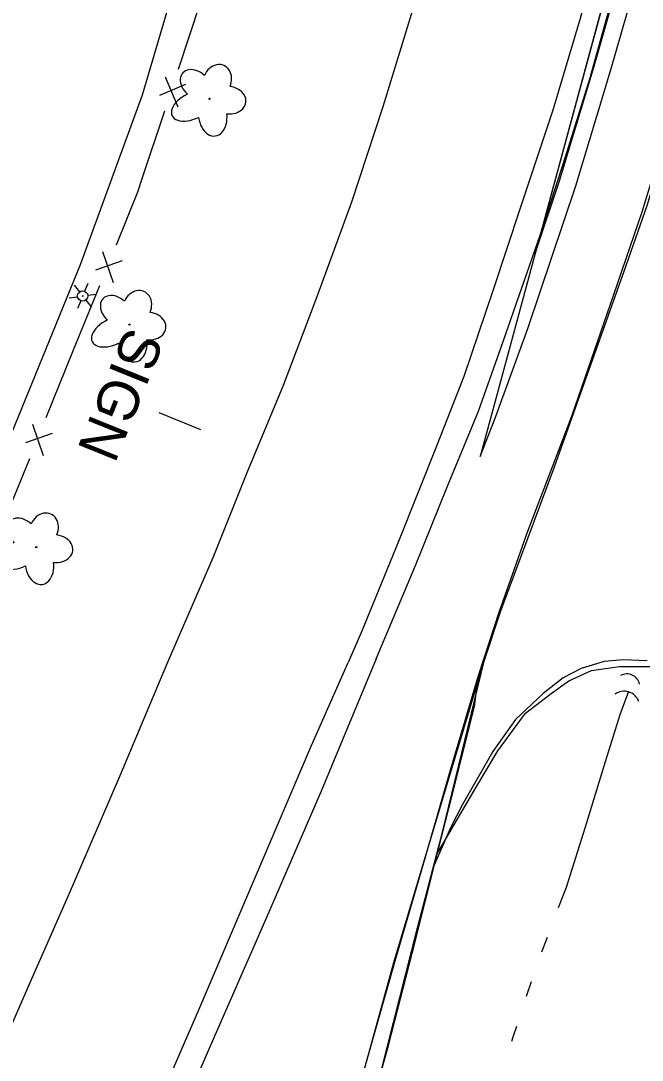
# Model space of a CAD drawing. Extents: x 588843 to 2552415, y 180129 to 269402.
# Drawn here: x 593439.1 to 593530.4, y 185896.7 to 186049.3 of the extents above; entities that cross this region are included whole.
import ezdxf

# ---------------------------------------------------------------- set-up
doc = ezdxf.new("R2010")
doc.units = 0
for name, color, linetype in [('Default', 7, 'Continuous'), ('E_DRN', 7, 'Continuous'), ('E_DWY', 7, 'Continuous'), ('E_FEN_P', 7, 'Continuous'), ('E_LAND_Vegetation', 7, 'Continuous'), ('E_LTG', 7, 'Continuous'), ('E_RDWY', 7, 'Continuous'), ('E_RDWY_C_and_G', 7, 'Continuous'), ('E_RDWY_Gravel', 7, 'Continuous'), ('E_SGN', 7, 'Continuous'), ('E_SGN_Text', 7, 'Continuous'), ('E_WTR_P', 7, 'Continuous')]:
    doc.layers.add(name, color=color, linetype=linetype)

# ---------------------------------------------------------------- blocks, each defined once
blk = doc.blocks.new('CULV2')
at = {"layer": 'E_DRN'}
blk.add_arc((19.7, 14.8), 24.6, 216.8699, 323.1301, dxfattribs=at)
blk = doc.blocks.new('SIGN')
at = {"layer": 'Default'}
blk.add_text('SIGN', height=12, dxfattribs=at).set_placement((-18.55, -6))
blk = doc.blocks.new('DTRE')
at = {"layer": 'Default'}
blk.add_circle((-0.18, 0), 0.183, dxfattribs=at)
for centre, major_axis, ratio in [((-1.87, 5.32), (1.36, -4.98), 0.782863), ((4.06, 2.74), (-5.27, -2.93), 0.691916), ((-5.87, 0.15), (4.93, -0.12), 0.832022), ((3.54, -3.71), (-5.01, 4.58), 0.560249), ((-2.49, -5.24), (1.8, 4.86), 0.716896)]:
    blk.add_ellipse(centre, major_axis=major_axis, ratio=ratio, start_param=1.570796, end_param=4.712389, dxfattribs=at)
blk = doc.blocks.new('LPOL')
at = {"layer": 'Default'}
for p, q in [((-0.75, 1.3), (-2, 3.46)), ((0.75, 1.3), (2, 3.46)), ((-4, 0), (-1.5, 0)), ((1.5, 0), (4, 0)), ((-2, -3.46), (-0.75, -1.3)), ((2, -3.46), (0.75, -1.3))]:
    blk.add_line(p, q, dxfattribs=at)
for radius in [1.5, 1.5, 1.5, 0.125]:
    blk.add_circle((0, 0), radius, dxfattribs=at)
blk = doc.blocks.new('CULV2_4')
at = {"layer": 'E_DRN'}
blk.add_arc((64.6, 48.4), 80.7, 216.8699, 323.1301, dxfattribs=at)

msp = doc.modelspace()

# ---------------------------------------------------------------- linework, layer by layer
at = {"layer": 'E_DWY'}
for points in [[(593422.26, 185952.34), (593434.65, 185981.09), (593447.89, 186013.5), (593456.97, 186038.4), (593465.97, 186068.8), (593471.95, 186091.79), (593477.61, 186116.08), (593482.16, 186140.28), (593485.09, 186160.99), (593487.03, 186179.67), (593488.46, 186197.05), (593489.49, 186217.32), (593489.86, 186241.29), (593489.93, 186244.63), (593490.42, 186245.94), (593491.41, 186246.66), (593492.53, 186247.06), (593494.68, 186247.33), (593497.02, 186247.11), (593504.49, 186245.06), (593510.18, 186242.66), (593511.98, 186241.33), (593513.62, 186240.04), (593514.79, 186237.91)], [(593531.09, 185955.31), (593527.62, 185955.49), (593524.78, 185955.24), (593521.41, 185954.22), (593518.74, 185952.83), (593515.8, 185950.54), (593511.77, 185946.7), (593508.42, 185942.02), (593503.99, 185934.26), (593502.21, 185930.8), (593499.75, 185925.22)], [(593500.29, 185927.09), (593505.98, 185936.79), (593509.15, 185942.13), (593513.24, 185947.65), (593516.99, 185950.55), (593519.61, 185952.39), (593522.93, 185953.92), (593527.03, 185954.47), (593532.67, 185954.47), (593537.25, 185953.63), (593542.38, 185952.3), (593544.53, 185951.27)]]:
    msp.add_lwpolyline(points, dxfattribs=at)
at = {"layer": 'E_FEN_P'}
for p, q in [((593463.3, 186039.91), (593459.49, 186038.29)), ((593460.34, 186041.07), (593462.2, 186036.62)), ((593451.14, 186015.4), (593452.71, 186010.84)), ((593454.02, 186014.06), (593450.11, 186012.69)), ((593440.85, 185990.04), (593442.42, 185985.48)), ((593443.72, 185988.69), (593439.82, 185987.32))]:
    msp.add_line(p, q, dxfattribs=at)
for points in [[(593465.52, 186052.06), (593462.23, 186042.13)], [(593460.2, 186035.99), (593456.91, 186026.07)], [(593456.91, 186026.07), (593456.27, 186024.13), (593453.11, 186016.34)], [(593450.67, 186010.35), (593446.74, 186000.66)], [(593446.74, 186000.66), (593442.81, 185990.98)], [(593440.38, 185984.99), (593436.44, 185975.3)]]:
    msp.add_lwpolyline(points, dxfattribs=at)
at = {"layer": 'E_RDWY'}
for points in [[(593486.2, 185883.3), (593489.18, 185893.96), (593493.89, 185911.07), (593499.24, 185928.93), (593507.1, 185955.12), (593509.61, 185962.65), (593517.48, 185983.79), (593527.72, 186012.54), (593531.1, 186022.16), (593535.59, 186036.96), (593539.47, 186051.68), (593541.2, 186062.67), (593545.15, 186089.33), (593548.03, 186107.77), (593551.11, 186127.76), (593554.74, 186154.6), (593556.82, 186170.65)], [(593460.64, 185955.04), (593467.37, 185970.47), (593472.37, 185982.97), (593477.68, 185995.79), (593482.62, 186008.82), (593487.75, 186022.71), (593492.35, 186036.69), (593496.3, 186049.62), (593500.01, 186061.89)], [(593491.32, 185955.6), (593497.06, 185969.3), (593501.79, 185980.97), (593506.3, 185991.99), (593509.96, 186002.19), (593515.39, 186017.82), (593519.12, 186029.28), (593522.69, 186040.75), (593525.65, 186051.45), (593526.79, 186055.65)], [(593522.56, 186054.59), (593521.25, 186049.62), (593517.22, 186036.16), (593512.49, 186021.93), (593508.45, 186009.64), (593504.16, 185997.05), (593500.25, 185987.06), (593494.6, 185972.85), (593489.15, 185959.57), (593487.18, 185955.06)], [(593506.3, 185953.15), (593509.39, 185962.62), (593513.59, 185974.38), (593520.05, 185991.23), (593526.18, 186009.1), (593530.36, 186021.24), (593534.44, 186034.67), (593538.07, 186046.79), (593539.46, 186052.49)], [(593426.69, 185881.38), (593434.16, 185893.64), (593440.51, 185908.11), (593446.3, 185921.2), (593453.72, 185938.48), (593460.64, 185955.04)], [(593491.32, 185955.6), (593483.2, 185936.21), (593475.03, 185917.29), (593467.27, 185899.56), (593457.19, 185876.3), (593446.96, 185852.66), (593445.45, 185849.57), (593442.79, 185846.03), (593441.53, 185846.44), (593442.11, 185851.19), (593450.4, 185869.87), (593465.24, 185904.11), (593481.63, 185942.45), (593487.18, 185955.06)], [(593486.07, 185882.94), (593490.12, 185897.35), (593494.11, 185911.31), (593497.9, 185924.36), (593502.15, 185939.12), (593506.3, 185953.15)]]:
    msp.add_lwpolyline(points, dxfattribs=at)
at = {"layer": 'E_RDWY_C_and_G'}
for points in [[(593528.35, 186065.69), (593527.87, 186063.92), (593508.9, 185993.97), (593506.55, 185985.32), (593508.77, 185990.93), (593513.58, 186004.11), (593520.59, 186025.03), (593525.7, 186041.92), (593529.75, 186056.08), (593531.89, 186064.93)], [(593527.69, 186063.27), (593514.63, 186015.11), (593518.21, 186025.79), (593523.3, 186042.62), (593527.33, 186056.71), (593528.85, 186063.02)]]:
    msp.add_lwpolyline(points, close=True, dxfattribs=at)
at = {"layer": 'E_RDWY_Gravel'}
for points in [[(593488.82, 185882.27), (593492.95, 185898.78), (593497.36, 185916.15), (593501.01, 185930), (593507.22, 185955.48)], [(593488.48, 185882.26), (593493.13, 185898.88), (593496.57, 185912.37), (593500.46, 185927.75), (593501.95, 185933.67), (593505.72, 185948.6), (593506.3, 185953.15)]]:
    msp.add_lwpolyline(points, dxfattribs=at)
at = {"layer": 'E_SGN'}
msp.add_lwpolyline([(593465.55, 185989.24), (593459.43, 185991.72)], dxfattribs=at)
at = {"layer": 'E_WTR_P'}
for points in [[(593528.34, 185950.83), (593527.05, 185947.41), (593524.91, 185940.5), (593521.98, 185930.9), (593519.17, 185922.06), (593518.03, 185919.05)], [(593516.39, 185914.74), (593515.57, 185912.58)], [(593514.06, 185908.23), (593513.33, 185906.04)], [(593511.88, 185901.66), (593511.36, 185900.1), (593511.18, 185899.47)]]:
    msp.add_lwpolyline(points, dxfattribs=at)

# ---------------------------------------------------------------- block references
at = {"layer": 'E_DRN'}
for name, p, xscale, yscale, rotation in [('CULV2', (593529.97, 185951.92), 0.07740257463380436, 0.07740257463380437, 155.57690095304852), ('CULV2_4', (593529.84, 185949.39), 0.027930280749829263, 0.027930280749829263, 163.57397236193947)]:
    msp.add_blockref(name, p, dxfattribs=dict(at, xscale=xscale, yscale=yscale, rotation=rotation))
at = {"layer": 'E_LAND_Vegetation', "xscale": 0.49999999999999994, "yscale": 0.5000000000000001, "rotation": -112.01766453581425}
for p in [(593466.79, 186037.75), (593455.05, 186004.59), (593441.37, 185971.92)]:
    msp.add_blockref('DTRE', p, dxfattribs=at)
at = {"layer": 'E_LTG', "xscale": 0.49999999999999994, "yscale": 0.5000000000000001, "rotation": -112.01766453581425}
msp.add_blockref('LPOL', (593448.21, 186008.88), dxfattribs=at)
at = {"layer": 'E_SGN_Text', "xscale": 0.49999999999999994, "yscale": 0.5000000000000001, "rotation": -112.01766453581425}
msp.add_blockref('SIGN', (593454.01, 185994.86), dxfattribs=at)

doc.saveas('drawing.dxf')
